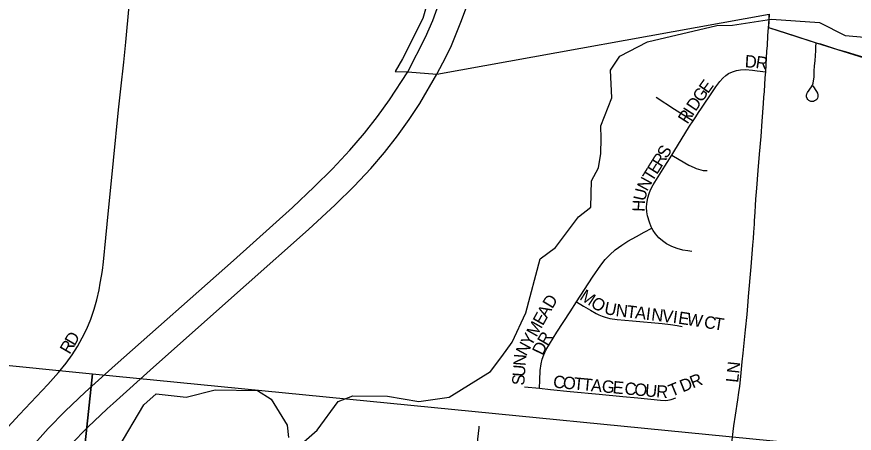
# Model space of a CAD drawing. Extents: x 1410790 to 1770854, y 448063 to 770588.
# Drawn here: x 1547641 to 1551035, y 670558 to 672246 of the extents above; entities that cross this region are included whole.
import ezdxf

# ---------------------------------------------------------------- set-up
doc = ezdxf.new("R2010")
doc.units = 0
for name, color, linetype in [('GM_X_City_Street', 7, 'Continuous'), ('GM_X_City_Street_Text', 7, 'Continuous'), ('GM_X_Corporation', 7, 'Continuous'), ('GM_X_Interstate_Route', 7, 'Continuous'), ('GM_X_Minor_River', 7, 'Continuous'), ('GM_X_Section', 7, 'Continuous'), ('GM_X_Township_Road', 7, 'Continuous')]:
    doc.layers.add(name, color=color, linetype=linetype)

msp = doc.modelspace()

# ---------------------------------------------------------------- linework, layer by layer
at = {"layer": 'GM_X_City_Street'}
for points in [[(1547573.7, 670548.4), (1547651.5, 670633.1), (1547766.3, 670754.8), (1547809.8, 670803.6), (1547840.6, 670841.7), (1547865.4, 670876), (1547886.6, 670908.9), (1547906.1, 670944.6), (1547924.2, 670981), (1547940.3, 671020.1), (1547954.1, 671060.2), (1547964.8, 671097.8), (1547974.3, 671139.1), (1547979.4, 671166.4), (1547984.1, 671193.8), (1547987.6, 671217.6), (1547992.1, 671252.1), (1548001.6, 671349.9), (1548006.5, 671405.5), (1548032.3, 671663.5), (1548053.4, 671869.1), (1548062.2, 671954), (1548074.3, 672061.2), (1548082.5, 672143.3), (1548096.2, 672289.7)], [(1550676.2, 672022.3), (1550678.3, 672050.6), (1550681, 672106.2), (1550682.8, 672128.9), (1550685.2, 672168.2), (1550687.4, 672201.6)], [(1550867.5, 671965.8), (1550881.7, 671943.1), (1550885.4, 671935.9), (1550887.3, 671929.9), (1550887.7, 671923.8), (1550887.4, 671920.9), (1550885.7, 671915.5), (1550882.8, 671911), (1550878.9, 671907.2), (1550874.3, 671904.5), (1550869.1, 671902.8), (1550863.9, 671902.3), (1550858.7, 671902.8), (1550853.7, 671904.5), (1550851.3, 671905.9), (1550846.9, 671909.8), (1550843.4, 671914.9), (1550841.4, 671920.8), (1550841.2, 671927.1), (1550842.5, 671933.2), (1550845.3, 671938.9), (1550861.2, 671961.5), (1550865.2, 671968.1), (1550868.2, 671976.2), (1550870.3, 671985.8), (1550871.8, 672000.9), (1550872.3, 672015), (1550872.9, 672024.7), (1550874.4, 672046.2), (1550875.9, 672066.6), (1550877.3, 672089.2), (1550878.7, 672107.7), (1550879.8, 672122.5), (1550881.2, 672140.6)], [(1550382.1, 671824), (1550392.6, 671840.1), (1550403.9, 671858), (1550416.2, 671875.6), (1550459.8, 671941.4), (1550473.8, 671961.8), (1550490.7, 671983.8), (1550501.7, 671996.6), (1550514.5, 672008), (1550525.9, 672015.9), (1550541.4, 672022.9), (1550557.7, 672028.1), (1550574.5, 672030.8), (1550593.8, 672031.7), (1550622.5, 672029.8), (1550640.9, 672027.2), (1550676.2, 672022.3)], [(1550606.8, 671112.5), (1550616.7, 671232.2), (1550623.8, 671320.3), (1550626, 671346.5), (1550628, 671372.6), (1550630.2, 671405.2), (1550631.2, 671418.2), (1550633.6, 671454.2), (1550635.3, 671480.3), (1550636.4, 671506.3), (1550640.2, 671551), (1550645.9, 671622.7), (1550651.3, 671688.3), (1550657.1, 671761), (1550661.5, 671822.6), (1550667.5, 671894.2), (1550669.1, 671920.1), (1550670.7, 671942.9), (1550674.5, 671998.3), (1550676.2, 672022.3)], [(1550231.9, 671919.8), (1550306.3, 671871.4), (1550353.7, 671841.7), (1550382.1, 671824)], [(1550295.3, 671684.9), (1550303.7, 671698.7), (1550367.5, 671801.7), (1550382.1, 671824)], [(1550214.4, 671389.3), (1550211.7, 671394.4), (1550204.5, 671413.3), (1550197.4, 671438.9), (1550194.4, 671455.5), (1550193.1, 671472.4), (1550194, 671489.4), (1550197.8, 671511.7), (1550203.1, 671528.7), (1550209.4, 671544.4), (1550220.6, 671565), (1550267.8, 671639.8), (1550295.3, 671684.9)], [(1550295.3, 671684.9), (1550325.5, 671667.3), (1550365, 671644.4), (1550385.5, 671634.4), (1550394.4, 671630.8), (1550403.8, 671627.5), (1550412.5, 671625.1), (1550422.8, 671623), (1550429.3, 671622), (1550439.1, 671621.9)], [(1549909.5, 671090.2), (1549974.4, 671190.1), (1550007.5, 671239), (1550025.7, 671262.4), (1550043.7, 671281.4), (1550066.1, 671300.7), (1550092.3, 671320.5), (1550117.1, 671336.5), (1550151.8, 671355.4), (1550183.5, 671372.6), (1550214.4, 671389.3)], [(1550377, 671294.6), (1550360.6, 671296.3), (1550339.6, 671299.7), (1550317.1, 671306), (1550295.4, 671314.6), (1550274.6, 671325.6), (1550258, 671337), (1550242.8, 671350.3), (1550229.3, 671365.4), (1550219.6, 671379.3), (1550214.4, 671389.3)], [(1550521.2, 670347.3), (1550526.4, 670395), (1550531.8, 670446.3), (1550534.9, 670481), (1550540.3, 670530.1), (1550544.5, 670565), (1550547.4, 670587.6), (1550553.6, 670630.5), (1550563, 670693.3), (1550567.5, 670722.8), (1550571, 670748.6), (1550575, 670787.9), (1550580.9, 670846.9), (1550584.7, 670882.7), (1550594.3, 670977.3), (1550600.7, 671039.3), (1550605.1, 671091.6), (1550606.8, 671112.5)], [(1549758.8, 670740.3), (1549760.3, 670773), (1549762, 670812.4), (1549765.4, 670838.5), (1549770, 670857.6), (1549776.8, 670876), (1549785.3, 670893.8), (1549829.5, 670966.8), (1549883.1, 671049.6), (1549909.5, 671090.2)], [(1549909.5, 671090.2), (1549938.2, 671072.9), (1549966.4, 671056), (1549989.1, 671042.7), (1549999.8, 671037.2), (1550012.6, 671031.9), (1550025.6, 671027.9), (1550044.7, 671023), (1550073.9, 671018.9), (1550136.1, 671013.4), (1550256.9, 671002), (1550289.6, 670998), (1550316.9, 670993.7), (1550338.1, 670990)], [(1549699, 670746.4), (1549758.8, 670740.3)], [(1549758.8, 670740.3), (1549804.1, 670734.9), (1549883.9, 670727.3), (1550001.2, 670716.5), (1550096.4, 670707.2), (1550157.6, 670700.9), (1550249, 670691.8), (1550267.9, 670691), (1550280, 670691.8), (1550293.5, 670694.2), (1550312.1, 670701)], [(1549502.5, 670451.6), (1549502.6, 670452.8), (1549505.2, 670481.9), (1549507.9, 670511.1), (1549509.8, 670533.7), (1549514.5, 670579.5), (1549515.3, 670586)]]:
    msp.add_lwpolyline(points, dxfattribs=at)
at = {"layer": 'GM_X_Corporation'}
msp.add_lwpolyline([(1549360.5, 672500.5), (1549285.8, 672238.4), (1549203.7, 672074.5), (1549174.4, 672024.5), (1549225.9, 672022.4), (1549342.8, 672012.8), (1550690.1, 672255.6), (1550687.4, 672201.6), (1550881.1, 672140.5), (1551532.6, 671935.6)], dxfattribs=at)
at = {"layer": 'GM_X_Interstate_Route'}
for points in [[(1549342.7, 672012.8), (1549379.8, 672082.2), (1549402.6, 672128.8), (1549441.1, 672223.3), (1549471.2, 672306.4), (1549500.7, 672400), (1549523.7, 672485.4), (1549542.3, 672568.3), (1549556.5, 672648.9), (1549567.6, 672733.2), (1549574.6, 672814.6), (1549578.1, 672899.6), (1549578.2, 672988), (1549574.6, 673079.5), (1549566.9, 673177.4), (1549552.4, 673307.6), (1549510.5, 673621.8), (1549493, 673752.7)], [(1547639.2, 670424.9), (1547703.3, 670503.5), (1547768.6, 670576.8), (1547837, 670647.3), (1547917.5, 670724.2), (1548039.6, 670833.7), (1548518.5, 671257.8), (1548757.6, 671472.8), (1548846.5, 671555.7), (1548921, 671629.9), (1548990.4, 671704.5), (1549050.4, 671774.4), (1549103.2, 671841.6), (1549150.9, 671908.6), (1549225.9, 672022.4), (1549297.4, 672163), (1549326.5, 672230.6), (1549370.4, 672352.7)], [(1548031.7, 670678.8), (1548195.1, 670826.1), (1548570.8, 671159), (1548823.3, 671383.5), (1548931.6, 671483.6), (1549008.5, 671559.5), (1549075.5, 671631.3), (1549131.1, 671695.8), (1549183.9, 671762.5), (1549231.7, 671828.8), (1549274.7, 671894.6), (1549342.7, 672012.8)], [(1547686.6, 670301.5), (1547697.7, 670317.5), (1547745.4, 670380.4), (1547797.9, 670443.7), (1547859.7, 670511.9), (1547928.8, 670582.2), (1548007.4, 670656.9), (1548031.7, 670678.8)]]:
    msp.add_lwpolyline(points, dxfattribs=at)
at = {"layer": 'GM_X_Minor_River'}
for points in [[(1548804, 670523.2), (1548858.8, 670570.2), (1548943, 670686.6), (1549003.4, 670709.3), (1549143.3, 670708.4), (1549270.7, 670685.8), (1549393, 670703.3), (1549560.9, 670807.9), (1549606.1, 670869.1), (1549649.1, 670926.2), (1549703.4, 671045.2), (1549761.7, 671264.3), (1549824.5, 671311), (1549916.9, 671435.3), (1549967.6, 671474.2), (1549969.7, 671580.3), (1549998.7, 671633.8), (1550007.8, 671691.7), (1550009, 671751.7), (1550008, 671803.8), (1550052.2, 671917), (1550046.4, 672029.2), (1550085.5, 672086.5), (1550196.6, 672144.2), (1550477.6, 672210.5), (1550541.6, 672211.2), (1550699.9, 672235.9), (1550893.5, 672221.9), (1550998.4, 672169.7), (1551185.9, 672153.8)], [(1548052.1, 670496.8), (1548155.5, 670672.8), (1548206.3, 670717.8), (1548327.9, 670703.3), (1548444.4, 670732.9), (1548616.2, 670731.4), (1548671.5, 670696.2), (1548737.3, 670590.7), (1548742.4, 670540.5)]]:
    msp.add_lwpolyline(points, dxfattribs=at)
at = {"layer": 'GM_X_Section'}
for points in [[(1542531.7, 671341.3), (1547947.2, 670798.4), (1547388.1, 665548.9), (1542010.8, 666097.7)], [(1547947.2, 670798.4), (1553107.6, 670290.7), (1552631.5, 664977.8), (1547388.1, 665548.9)]]:
    msp.add_lwpolyline(points, close=True, dxfattribs=at)
at = {"layer": 'GM_X_Township_Road'}
for points in [[(1550687.4, 672201.6), (1550688.5, 672214.2), (1550689.8, 672240.8), (1550690.1, 672255.6)], [(1550687.4, 672201.6), (1550718.6, 672192.1), (1550760.6, 672178.8), (1550790.1, 672169.7), (1550818.8, 672160.5), (1550856.6, 672148.4), (1550881.2, 672140.6)], [(1550881.2, 672140.6), (1550897.8, 672135.6), (1550926, 672126.8), (1550967.6, 672113.5), (1550997.4, 672104.4)], [(1550997.4, 672104.4), (1551019.6, 672097.7), (1551081.9, 672079), (1551130.2, 672064), (1551192.5, 672044.1), (1551230.8, 672031.6), (1551264, 672021.7), (1551288.6, 672013.7), (1551313.5, 672005.8), (1551343.4, 671996.7), (1551375.4, 671986.3), (1551402.9, 671976.7), (1551413.7, 671973.4), (1551426.6, 671969.3), (1551442.4, 671964.3), (1551453.6, 671960.5), (1551475.2, 671954.3), (1551494.8, 671948.1), (1551532.6, 671935.6)]]:
    msp.add_lwpolyline(points, dxfattribs=at)

# ---------------------------------------------------------------- texts
at = {"layer": 'GM_X_City_Street_Text'}
for s, rotation, p in [('D', 356.7414, (1550590.3, 672040.9)), ('R', 351.3443, (1550633, 672038.5)), ('E', 54.294, (1550441.8, 671931.4)), ('G', 54.6427, (1550416.4, 671895.6)), ('D', 56.1826, (1550392.1, 671859.3)), ('I', 57.0494, (1550380.2, 671841)), ('R', 57.0576, (1550358.7, 671807.8)), ('S', 59.1337, (1550275, 671667.8)), ('R', 58.0485, (1550253.5, 671633.3)), ('E', 58.0381, (1550234.9, 671603.5)), ('T', 58.1974, (1550216.3, 671573.6)), ('N', 61.4506, (1550195.7, 671535.6)), ('U', 76.9284, (1550187, 671496)), ('H', 87.726, (1550185.6, 671454.5)), ('M', 327.1586, (1549918.6, 671102.1)), ('D', 59.0625, (1549811.1, 671059.5)), ('O', 327.1719, (1549963, 671073.5)), ('A', 60.7612, (1549789.9, 671021.4)), ('U', 348.5983, (1550018.8, 671042)), ('N', 353.2203, (1550066.2, 671032.6)), ('T', 353.18, (1550109.9, 671027.4)), ('A', 353.1867, (1550144.8, 671023.3)), ('I', 353.1624, (1550188.5, 671018)), ('N', 353.1979, (1550210.4, 671015.4)), ('V', 353.165, (1550254.1, 671010.2)), ('E', 60.7692, (1549772.7, 670990.7)), ('I', 352.5064, (1550297.6, 671005)), ('E', 351.2518, (1550319.2, 671002.2)), ('W', 350.7809, (1550353.9, 670996.8)), ('C', 350.7695, (1550423.4, 670985.5)), ('T', 350.7533, (1550462.5, 670979.2)), ('M', 60.7702, (1549746.9, 670944.6)), ('D', 59.8157, (1547875, 670909)), ('Y', 60.7756, (1549725.4, 670906.2)), ('R', 59.9358, (1549790.6, 670909)), ('R', 59.6859, (1547855, 670874.7)), ('N', 61.6948, (1549704.6, 670867.7)), ('D', 64.6569, (1549772.2, 670870.2)), ('N', 85.804, (1549703, 670829.1)), ('U', 85.804, (1549699.7, 670785.2)), ('LN', 83.9946, (1550564.1, 670760.9)), ('S', 85.7898, (1549697.2, 670750.1)), ('C', 354.5769, (1549813, 670742.9)), ('O', 354.5503, (1549852.4, 670739.1)), ('R', 21.5315, (1550380.3, 670738.9)), ('T', 354.566, (1549896.2, 670734.9)), ('T', 354.5558, (1549931.3, 670731.6)), ('A', 354.5638, (1549966.3, 670728.3)), ('G', 354.5721, (1550010.1, 670724.1)), ('E', 354.5558, (1550054, 670720)), ('C', 354.5528, (1550102.1, 670715.4)), ('O', 354.5638, (1550141.6, 670711.6)), ('U', 354.5721, (1550185.4, 670707.5)), ('R', 356.2248, (1550230.8, 670703.2)), ('T', 22.4681, (1550294.7, 670704.6)), ('D', 21.5231, (1550339.4, 670722.8))]:
    msp.add_text(s, height=50, rotation=rotation, dxfattribs=at).set_placement(p)

doc.saveas('drawing.dxf')
